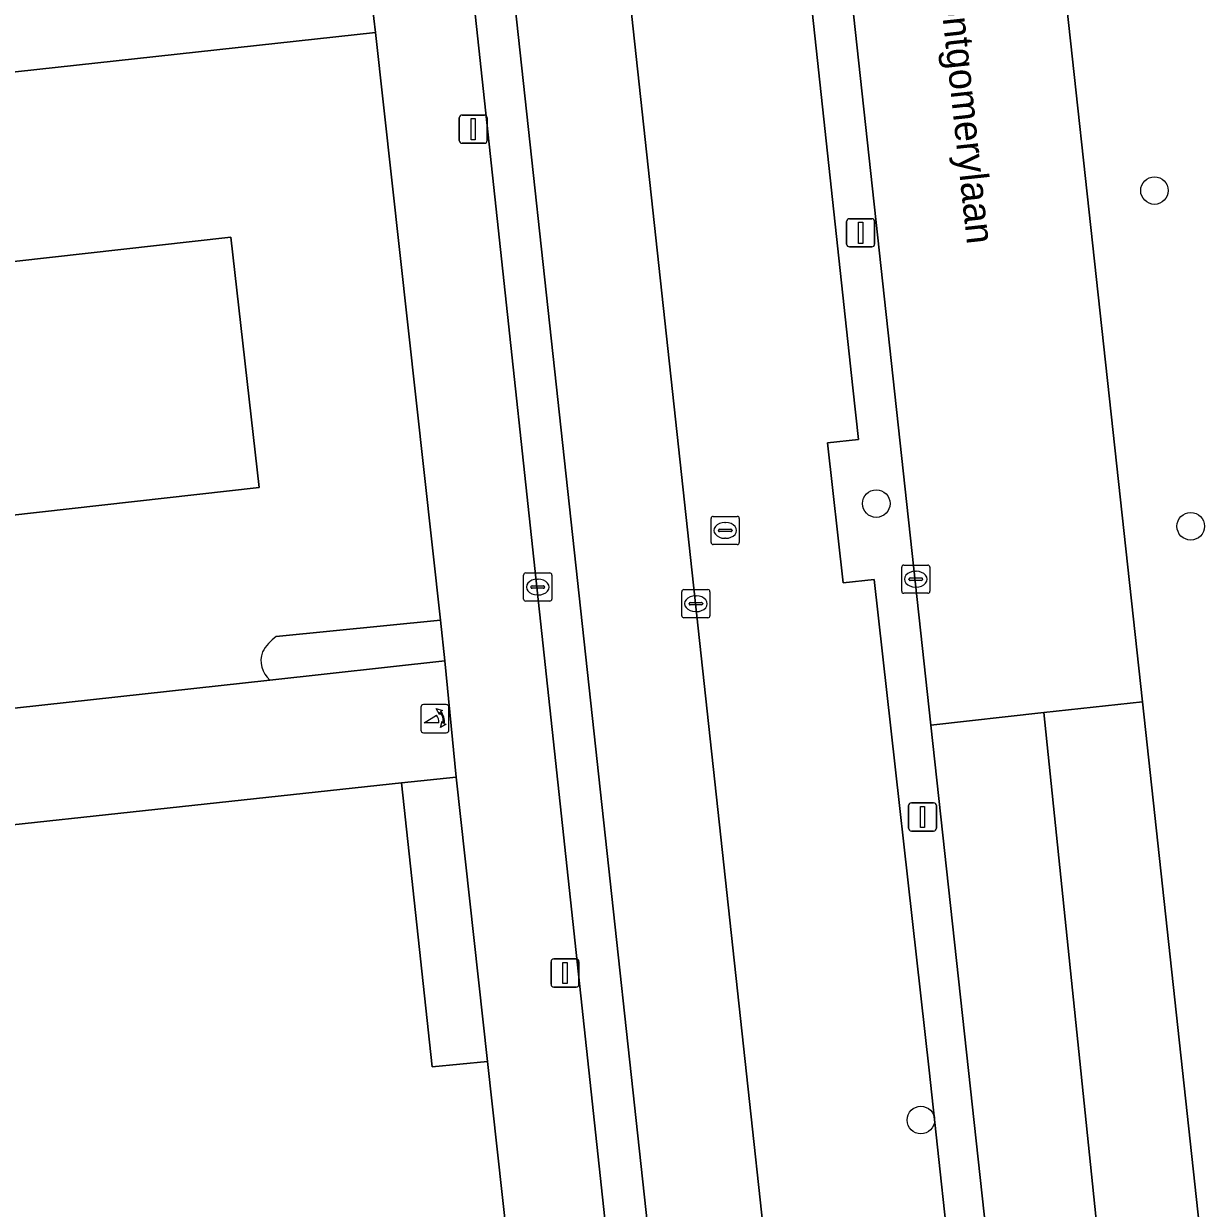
# Model space of a CAD drawing. Extents: x 160023 to 161302, y 384750 to 385707.
# Drawn here: x 161211.33 to 161253.37, y 385123.33 to 385165.36 of the extents above; entities that cross this region are included whole.
import ezdxf

# ---------------------------------------------------------------- set-up
doc = ezdxf.new("R2010")
doc.units = 0
for name, color, linetype in [('IMGEO_Berm_groen', 7, 'Continuous'), ('IMGEO_Boom', 7, 'Continuous'), ('IMGEO_Groenvoorziening', 7, 'Continuous'), ('IMGEO_Haag', 7, 'Continuous'), ('IMGEO_Kolk', 7, 'Continuous'), ('IMGEO_Lichtmast', 7, 'Continuous'), ('IMGEO_Openbare_ruimte_label', 7, 'Continuous'), ('IMGEO_Pand', 7, 'Continuous'), ('IMGEO_Parkeervlak_open', 7, 'Continuous'), ('IMGEO_Poller', 7, 'Continuous'), ('IMGEO_Rijbaan_lokaal_gesloten', 7, 'Continuous'), ('IMGEO_Rijbaan_regionaal_gesloten', 7, 'Continuous'), ('IMGEO_Rijbaan_regionaal_open', 7, 'Continuous'), ('IMGEO_Rioolput', 7, 'Continuous'), ('IMGEO_Voetpad_open', 7, 'Continuous')]:
    doc.layers.add(name, color=color, linetype=linetype)

msp = doc.modelspace()

# ---------------------------------------------------------------- linework, layer by layer
at = {"layer": 'IMGEO_Berm_groen'}
msp.add_lwpolyline([(161244.624, 385204.215), (161245.484, 385192.114), (161245.788, 385189.414), (161251.027, 385141.301), (161255.996, 385095.514), (161259.912, 385059.435), (161262.209, 385038.291), (161263.284, 385028.402), (161263.591, 385025.204)], dxfattribs=at)
at = {"layer": 'IMGEO_Boom'}
for centre in [(161251.457, 385159.44), (161241.586, 385148.334), (161252.743, 385147.528), (161243.167, 385126.462)]:
    msp.add_circle(centre, 0.489, dxfattribs=at)
at = {"layer": 'IMGEO_Groenvoorziening'}
for points in [[(161243.521, 385140.477), (161239.133, 385180.824), (161237.708, 385180.716), (161240.75, 385152.443), (161240.955, 385150.605), (161239.859, 385150.488), (161240.406, 385145.518), (161241.511, 385145.636), (161243.458, 385128.229), (161244.396, 385119.6), (161244.679, 385116.997), (161245.166, 385112.515), (161245.755, 385107.071), (161244.649, 385106.951), (161245.218, 385101.782), (161246.314, 385101.901), (161247.932, 385086.937), (161249.338, 385087.121)], [(161226.676, 385138.631), (161224.744, 385138.423), (161225.83, 385128.349), (161227.79, 385128.541)], [(161227.79, 385128.541), (161225.83, 385128.349), (161224.744, 385138.423), (161200.869, 385135.849), (161205.394, 385094.984), (161228.865, 385097.655), (161227.549, 385110.932), (161229.707, 385111.17)]]:
    msp.add_lwpolyline(points, close=True, dxfattribs=at)
for points in [[(161223.82, 385165.053), (161208.972, 385163.422), (161209.307, 385160.369), (161209.709, 385156.78), (161218.689, 385157.786), (161219.684, 385148.903), (161199.664, 385146.661), (161198.669, 385155.544), (161207.076, 385156.485), (161206.674, 385160.074), (161206.338, 385163.133), (161196.005, 385161.998), (161198.487, 385139.707), (161220.073, 385142.071)], [(161220.298, 385143.619), (161226.122, 385144.203), (161223.82, 385165.053)], [(161220.073, 385142.071), (161226.282, 385142.751), (161226.122, 385144.203)], [(161226.122, 385144.203), (161220.298, 385143.619)]]:
    msp.add_lwpolyline(points, dxfattribs=at)
for centre, radius, start, end in [((161221.4, 385142.13), 1.853, 126.4942, 149.5314), ((161221.4, 385142.13), 1.853, 126.4942, 149.5314), ((161220.667, 385142.767), 0.915, 160.7545, 229.5224), ((161220.667, 385142.767), 0.915, 160.7545, 229.5224)]:
    msp.add_arc(centre, radius, start, end, dxfattribs=at)
at = {"layer": 'IMGEO_Haag'}
msp.add_lwpolyline([(161243.521, 385140.477), (161239.133, 385180.824), (161237.708, 385180.716), (161240.75, 385152.443), (161240.955, 385150.605), (161239.859, 385150.488), (161240.406, 385145.518), (161241.511, 385145.636), (161243.458, 385128.229), (161244.396, 385119.6), (161244.679, 385116.997), (161245.166, 385112.515), (161245.755, 385107.071), (161244.649, 385106.951), (161245.218, 385101.782), (161246.314, 385101.901), (161247.932, 385086.937), (161249.338, 385087.121)], close=True, dxfattribs=at)
at = {"layer": 'IMGEO_Kolk'}
for p, q in [((161242.487, 385145.225), (161242.487, 385146.077)), ((161242.562, 385146.151), (161243.414, 385146.151)), ((161243.488, 385146.077), (161243.488, 385145.225)), ((161229.073, 385144.946), (161229.073, 385145.798)), ((161229.148, 385145.872), (161230, 385145.872)), ((161229.561, 385145.652), (161229.586, 385145.652)), ((161230.074, 385145.798), (161230.074, 385144.946)), ((161242.746, 385145.645), (161242.746, 385145.657)), ((161243.184, 385145.608), (161242.786, 385145.608)), ((161242.789, 385145.694), (161243.187, 385145.694)), ((161242.975, 385145.931), (161243, 385145.931)), ((161243.23, 385145.657), (161243.23, 385145.645)), ((161229.332, 385145.366), (161229.332, 385145.378)), ((161229.77, 385145.329), (161229.372, 385145.329)), ((161229.375, 385145.415), (161229.773, 385145.415)), ((161229.816, 385145.378), (161229.816, 385145.366)), ((161234.684, 385144.355), (161234.684, 385145.207)), ((161234.759, 385145.281), (161235.611, 385145.281)), ((161235.685, 385145.207), (161235.685, 385144.355)), ((161242.998, 385145.371), (161242.973, 385145.371)), ((161230, 385144.872), (161229.148, 385144.872)), ((161229.584, 385145.092), (161229.559, 385145.092)), ((161234.943, 385144.775), (161234.943, 385144.787)), ((161234.986, 385144.824), (161235.384, 385144.824)), ((161235.172, 385145.061), (161235.197, 385145.061)), ((161235.427, 385144.787), (161235.427, 385144.775)), ((161243.414, 385145.151), (161242.562, 385145.151)), ((161235.381, 385144.738), (161234.983, 385144.738)), ((161235.195, 385144.501), (161235.17, 385144.501)), ((161235.611, 385144.281), (161234.759, 385144.281))]:
    msp.add_line(p, q, dxfattribs=at)
for points in [[(161242.487, 385145.225), (161242.487, 385146.077)], [(161242.562, 385146.151), (161243.414, 385146.151)], [(161243.488, 385146.077), (161243.488, 385145.225)], [(161229.073, 385144.946), (161229.073, 385145.798)], [(161229.148, 385145.872), (161230, 385145.872)], [(161230.074, 385145.798), (161230.074, 385144.946)], [(161234.684, 385144.355), (161234.684, 385145.207)], [(161234.759, 385145.281), (161235.611, 385145.281)], [(161235.685, 385145.207), (161235.685, 385144.355)], [(161230, 385144.872), (161229.148, 385144.872)], [(161243.414, 385145.151), (161242.562, 385145.151)], [(161235.611, 385144.281), (161234.759, 385144.281)]]:
    msp.add_lwpolyline(points, dxfattribs=at)
for centre, radius, start, end in [((161242.564, 385146.075), 0.0765, 91.552, 178.448), ((161242.564, 385146.075), 0.0765, 91.552, 178.448), ((161243.412, 385146.075), 0.0765, 1.552, 88.448), ((161243.412, 385146.075), 0.0765, 1.552, 88.448), ((161229.15, 385145.796), 0.0765, 91.552, 178.448), ((161229.15, 385145.796), 0.0765, 91.552, 178.448), ((161229.998, 385145.796), 0.0765, 1.552, 88.448), ((161229.998, 385145.796), 0.0765, 1.552, 88.448), ((161242.786, 385145.654), 0.0403, 85.8775, 175.7526), ((161242.783, 385145.644), 0.0366, 178.938, 274.7102), ((161243.187, 385145.651), 0.043, 264.8664, 352.4533), ((161243.191, 385145.656), 0.0386, 1.7309, 96.639), ((161229.372, 385145.375), 0.0403, 85.8775, 175.7526), ((161229.369, 385145.365), 0.0366, 178.938, 274.7102), ((161229.773, 385145.372), 0.043, 264.8664, 352.4533), ((161229.777, 385145.377), 0.0386, 1.7309, 96.639), ((161234.761, 385145.205), 0.0765, 91.552, 178.448), ((161234.761, 385145.205), 0.0765, 91.552, 178.448), ((161235.609, 385145.205), 0.0765, 1.552, 88.448), ((161235.609, 385145.205), 0.0765, 1.552, 88.448), ((161242.564, 385145.227), 0.0765, 181.552, 268.448), ((161242.564, 385145.227), 0.0765, 181.552, 268.448), ((161243.412, 385145.227), 0.0765, 271.552, 358.448), ((161243.412, 385145.227), 0.0765, 271.552, 358.448), ((161229.15, 385144.948), 0.0765, 181.552, 268.448), ((161229.15, 385144.948), 0.0765, 181.552, 268.448), ((161229.998, 385144.948), 0.0765, 271.552, 358.448), ((161229.998, 385144.948), 0.0765, 271.552, 358.448), ((161234.983, 385144.784), 0.0403, 85.8775, 175.7526), ((161234.98, 385144.774), 0.0366, 178.938, 274.7102), ((161235.384, 385144.781), 0.043, 264.8664, 352.4533), ((161235.388, 385144.786), 0.0386, 1.7309, 96.639), ((161234.761, 385144.357), 0.0765, 181.552, 268.448), ((161234.761, 385144.357), 0.0765, 181.552, 268.448), ((161235.609, 385144.357), 0.0765, 271.552, 358.448), ((161235.609, 385144.357), 0.0765, 271.552, 358.448)]:
    msp.add_arc(centre, radius, start, end, dxfattribs=at)
for centre, major_axis, ratio, start_param, end_param in [((161229.56, 385145.372), (-0.387, 0.002), 0.722429, 4.712389, 7.853982), ((161229.585, 385145.372), (-0.39, 0.002), 0.717154, 1.570796, 4.712389), ((161242.974, 385145.651), (-0.387, 0.002), 0.722429, 4.712389, 7.853982), ((161242.999, 385145.651), (-0.39, 0.002), 0.717154, 1.570796, 4.712389), ((161235.171, 385144.781), (-0.387, 0.002), 0.722429, 4.712389, 7.853982), ((161235.196, 385144.781), (-0.39, 0.002), 0.717154, 1.570796, 4.712389)]:
    msp.add_ellipse(centre, major_axis=major_axis, ratio=ratio, start_param=start_param, end_param=end_param, dxfattribs=at)
at = {"layer": 'IMGEO_Lichtmast'}
for p, q in [((161226.789, 385161.219), (161226.789, 385162.019)), ((161226.789, 385162.019), (161226.789, 385161.219)), ((161226.889, 385162.119), (161227.679, 385162.119)), ((161227.679, 385162.119), (161226.889, 385162.119)), ((161227.779, 385162.019), (161227.779, 385161.219)), ((161227.779, 385161.219), (161227.779, 385162.019)), ((161227.679, 385161.119), (161226.889, 385161.119)), ((161226.889, 385161.119), (161227.679, 385161.119)), ((161240.535, 385157.542), (161240.535, 385158.342)), ((161240.535, 385158.342), (161240.535, 385157.542)), ((161240.635, 385158.442), (161241.425, 385158.442)), ((161241.425, 385158.442), (161240.635, 385158.442)), ((161241.525, 385158.342), (161241.525, 385157.542)), ((161241.525, 385157.542), (161241.525, 385158.342)), ((161241.425, 385157.442), (161240.635, 385157.442)), ((161240.635, 385157.442), (161241.425, 385157.442)), ((161242.732, 385136.817), (161242.732, 385137.617)), ((161242.732, 385137.617), (161242.732, 385136.817)), ((161242.832, 385137.717), (161243.622, 385137.717)), ((161243.622, 385137.717), (161242.832, 385137.717)), ((161243.722, 385137.617), (161243.722, 385136.817)), ((161243.722, 385136.817), (161243.722, 385137.617)), ((161243.622, 385136.717), (161242.832, 385136.717)), ((161242.832, 385136.717), (161243.622, 385136.717)), ((161230.145, 385132.178), (161230.935, 385132.178)), ((161230.935, 385132.178), (161230.145, 385132.178)), ((161230.045, 385131.278), (161230.045, 385132.078)), ((161230.045, 385132.078), (161230.045, 385131.278)), ((161231.035, 385132.078), (161231.035, 385131.278)), ((161231.035, 385131.278), (161231.035, 385132.078)), ((161230.935, 385131.178), (161230.145, 385131.178)), ((161230.145, 385131.178), (161230.935, 385131.178))]:
    msp.add_line(p, q, dxfattribs=at)
for points in [[(161227.209, 385161.994), (161227.359, 385161.994), (161227.359, 385161.244), (161227.209, 385161.244), (161227.209, 385161.994)], [(161240.955, 385158.317), (161241.105, 385158.317), (161241.105, 385157.567), (161240.955, 385157.567), (161240.955, 385158.317)], [(161243.152, 385137.592), (161243.302, 385137.592), (161243.302, 385136.842), (161243.152, 385136.842), (161243.152, 385137.592)], [(161230.465, 385132.053), (161230.615, 385132.053), (161230.615, 385131.303), (161230.465, 385131.303), (161230.465, 385132.053)]]:
    msp.add_lwpolyline(points, dxfattribs=at)
for centre, start, end in [((161226.889, 385162.019), 90, 180), ((161226.889, 385162.019), 90, 180), ((161227.679, 385162.019), 0, 90), ((161227.679, 385162.019), 360, 90), ((161226.889, 385161.219), 180, 270), ((161226.889, 385161.219), 180, 270), ((161227.679, 385161.219), 270, 0), ((161227.679, 385161.219), 270, 0), ((161240.635, 385158.342), 90, 180), ((161240.635, 385158.342), 90, 180), ((161241.425, 385158.342), 0, 90), ((161241.425, 385158.342), 360, 90), ((161240.635, 385157.542), 180, 270), ((161240.635, 385157.542), 180, 270), ((161241.425, 385157.542), 270, 0), ((161241.425, 385157.542), 270, 0), ((161242.832, 385137.617), 90, 180), ((161242.832, 385137.617), 90, 180), ((161243.622, 385137.617), 0, 90), ((161243.622, 385137.617), 360, 90), ((161242.832, 385136.817), 180, 270), ((161242.832, 385136.817), 180, 270), ((161243.622, 385136.817), 270, 0), ((161243.622, 385136.817), 270, 0), ((161230.145, 385132.078), 90, 180), ((161230.145, 385132.078), 90, 180), ((161230.935, 385132.078), 0, 90), ((161230.935, 385132.078), 360, 90), ((161230.145, 385131.278), 180, 270), ((161230.145, 385131.278), 180, 270), ((161230.935, 385131.278), 270, 0), ((161230.935, 385131.278), 270, 0)]:
    msp.add_arc(centre, 0.1, start, end, dxfattribs=at)
at = {"layer": 'IMGEO_Pand'}
msp.add_lwpolyline([(161198.669, 385155.544), (161199.664, 385146.661), (161219.684, 385148.903), (161218.689, 385157.786), (161209.709, 385156.78), (161207.076, 385156.485)], close=True, dxfattribs=at)
at = {"layer": 'IMGEO_Parkeervlak_open'}
for points in [[(161225.614, 385232.768), (161229.366, 385198.34), (161246.792, 385037.586)], [(161241.511, 385145.636), (161240.406, 385145.518), (161239.859, 385150.488), (161240.955, 385150.605), (161240.75, 385152.443), (161237.708, 385180.716), (161237.608, 385181.648), (161237.104, 385186.402), (161235.874, 385186.267), (161235.305, 385191.436), (161236.557, 385191.574), (161236.238, 385194.582), (161236.044, 385196.417), (161230.245, 385195.847)], [(161238.816, 385118.997), (161244.396, 385119.6), (161243.458, 385128.229), (161241.511, 385145.636)]]:
    msp.add_lwpolyline(points, dxfattribs=at)
at = {"layer": 'IMGEO_Poller'}
for p, q in [((161225.425, 385141.105), (161225.425, 385140.298)), ((161225.425, 385141.105), (161225.425, 385140.298)), ((161226.327, 385141.2), (161225.519, 385141.2)), ((161226.327, 385141.2), (161225.519, 385141.2)), ((161226.421, 385140.298), (161226.421, 385141.105)), ((161226.421, 385140.298), (161226.421, 385141.105)), ((161225.519, 385140.203), (161226.327, 385140.203)), ((161225.519, 385140.203), (161226.327, 385140.203))]:
    msp.add_line(p, q, dxfattribs=at)
for points in [[(161226.104, 385140.929), (161226.092, 385140.856), (161225.967, 385141.061)], [(161225.967, 385141.061), (161226.198, 385140.995), (161226.127, 385140.963)], [(161226.06, 385140.556), (161225.547, 385140.556), (161225.977, 385140.831)], [(161226.12, 385140.384), (161226.186, 385140.615), (161226.216, 385140.547)], [(161226.252, 385140.52), (161226.324, 385140.509), (161226.12, 385140.384)]]:
    msp.add_lwpolyline(points, dxfattribs=at)
for centre, radius, start, end in [((161225.519, 385141.105), 0.0946, 90, 180), ((161225.519, 385141.105), 0.0946, 90, 180), ((161226.327, 385141.105), 0.0946, 0, 90), ((161226.327, 385141.105), 0.0946, 0, 90), ((161225.732, 385140.606), 0.332, 351.3247, 42.4854), ((161225.746, 385140.616), 0.476, 351.7527, 41.1691), ((161225.746, 385140.616), 0.516, 349.3569, 42.2912), ((161225.519, 385140.298), 0.0946, 180, 270), ((161225.519, 385140.298), 0.0946, 180, 270), ((161226.327, 385140.298), 0.0946, 270, 0), ((161226.327, 385140.298), 0.0946, 270, 0)]:
    msp.add_arc(centre, radius, start, end, dxfattribs=at)
at = {"layer": 'IMGEO_Rijbaan_lokaal_gesloten'}
msp.add_lwpolyline([(161219.639, 385250), (161216.142, 385281.926), (161215.796, 385285.125), (161214.309, 385285.046), (161214.364, 385284.554), (161215.935, 385270.003), (161218.085, 385250.675), (161218.155, 385250), (161218.17, 385249.861), (161219.775, 385234.916), (161219.818, 385234.675), (161223.784, 385198.892), (161240.581, 385042.856), (161241.761, 385032.172), (161243.484, 385030.562), (161237.035, 385089.87), (161231.678, 385139.179)], close=True, dxfattribs=at)
at = {"layer": 'IMGEO_Rijbaan_regionaal_gesloten'}
for points in [[(161226.413, 385297.207), (161226.442, 385296.921), (161227.692, 385285.673), (161233.727, 385230.468), (161235.077, 385218.121), (161237.625, 385194.696), (161239.133, 385180.824), (161243.521, 385140.477), (161247.536, 385140.918), (161251.027, 385141.301), (161245.788, 385189.414), (161245.484, 385192.114), (161244.624, 385204.215)], [(161263.591, 385025.204), (161263.284, 385028.402), (161262.209, 385038.291), (161259.912, 385059.435), (161255.996, 385095.514), (161251.027, 385141.301), (161247.536, 385140.918), (161254.88, 385069.785), (161257.488, 385045.702), (161253.895, 385044.459)]]:
    msp.add_lwpolyline(points, dxfattribs=at)
msp.add_lwpolyline([(161247.536, 385140.918), (161243.521, 385140.477), (161249.338, 385087.121), (161249.839, 385082.525), (161250.33, 385078.021), (161251.604, 385066.333), (161252.347, 385059.525), (161252.737, 385055.945), (161252.758, 385055.531), (161252.761, 385055.481), (161253.822, 385045.31), (161253.895, 385044.459), (161257.488, 385045.702), (161254.88, 385069.785)], close=True, dxfattribs=at)
at = {"layer": 'IMGEO_Rijbaan_regionaal_open'}
for points in [[(161216.781, 385290.428), (161215.796, 385285.125), (161216.142, 385281.926), (161219.639, 385250), (161231.678, 385139.179), (161237.035, 385089.87), (161243.484, 385030.562), (161246.829, 385027.439), (161246.897, 385027.375), (161247.859, 385026.228)], [(161246.878, 385036.928), (161246.792, 385037.586), (161229.366, 385198.34), (161225.614, 385232.768)]]:
    msp.add_lwpolyline(points, dxfattribs=at)
at = {"layer": 'IMGEO_Rioolput'}
for p, q in [((161235.725, 385146.955), (161235.725, 385147.807)), ((161235.8, 385147.881), (161236.652, 385147.881)), ((161236.726, 385147.807), (161236.726, 385146.955)), ((161235.984, 385147.375), (161235.984, 385147.387)), ((161236.422, 385147.338), (161236.024, 385147.338)), ((161236.027, 385147.424), (161236.425, 385147.424)), ((161236.213, 385147.661), (161236.238, 385147.661)), ((161236.468, 385147.387), (161236.468, 385147.375)), ((161236.652, 385146.881), (161235.8, 385146.881)), ((161236.236, 385147.101), (161236.211, 385147.101))]:
    msp.add_line(p, q, dxfattribs=at)
for points in [[(161235.725, 385146.955), (161235.725, 385147.807)], [(161235.8, 385147.881), (161236.652, 385147.881)], [(161236.726, 385147.807), (161236.726, 385146.955)], [(161236.652, 385146.881), (161235.8, 385146.881)]]:
    msp.add_lwpolyline(points, dxfattribs=at)
for centre, radius, start, end in [((161235.802, 385147.805), 0.0765, 91.552, 178.448), ((161235.802, 385147.805), 0.0765, 91.552, 178.448), ((161236.65, 385147.805), 0.0765, 1.552, 88.448), ((161236.65, 385147.805), 0.0765, 1.552, 88.448), ((161236.024, 385147.384), 0.0403, 85.8775, 175.7526), ((161236.021, 385147.374), 0.0366, 178.938, 274.7102), ((161236.425, 385147.381), 0.043, 264.8664, 352.4533), ((161236.429, 385147.386), 0.0386, 1.7309, 96.639), ((161235.802, 385146.957), 0.0765, 181.552, 268.448), ((161235.802, 385146.957), 0.0765, 181.552, 268.448), ((161236.65, 385146.957), 0.0765, 271.552, 358.448), ((161236.65, 385146.957), 0.0765, 271.552, 358.448)]:
    msp.add_arc(centre, radius, start, end, dxfattribs=at)
for centre, major_axis, ratio, start_param, end_param in [((161236.212, 385147.381), (-0.387, 0.002), 0.722429, 4.712389, 7.853982), ((161236.237, 385147.381), (-0.39, 0.002), 0.717154, 1.570796, 4.712389)]:
    msp.add_ellipse(centre, major_axis=major_axis, ratio=ratio, start_param=start_param, end_param=end_param, dxfattribs=at)
at = {"layer": 'IMGEO_Voetpad_open'}
for points in [[(161217.335, 385238.475), (161216.551, 385232.195), (161218.529, 385213.807), (161219.033, 385209.803), (161220.16, 385198.802), (161223.346, 385169.031), (161223.82, 385165.053), (161226.122, 385144.203), (161226.282, 385142.751), (161226.676, 385138.631), (161227.79, 385128.541), (161229.707, 385111.17), (161231.17, 385097.917), (161231.624, 385093.818), (161233.967, 385071.696), (161234.441, 385067.547), (161237.122, 385042.558), (161238.901, 385026.381), (161239.468, 385022.719), (161241.987, 384999.942), (161242.159, 384996.294), (161247.84, 384944.085)], [(161245.057, 385002.255), (161241.761, 385032.172), (161240.581, 385042.856), (161223.784, 385198.892), (161219.818, 385234.675)], [(161234.441, 385067.547), (161233.967, 385071.696), (161206.248, 385068.502), (161203.859, 385090.775), (161214.208, 385091.909), (161216.898, 385092.204), (161231.624, 385093.818), (161231.17, 385097.917), (161228.865, 385097.655), (161205.394, 385094.984), (161200.869, 385135.849), (161224.744, 385138.423), (161226.676, 385138.631), (161226.282, 385142.751), (161220.073, 385142.071), (161198.487, 385139.707), (161196.005, 385161.998), (161206.338, 385163.133), (161208.972, 385163.422), (161223.82, 385165.053), (161223.346, 385169.031)]]:
    msp.add_lwpolyline(points, dxfattribs=at)

# ---------------------------------------------------------------- texts
at = {"layer": 'IMGEO_Openbare_ruimte_label'}
msp.add_text('Veldmaarschalk Montgomerylaan', height=1, rotation=276.144, dxfattribs=at).set_placement((161242.685, 385177.236))

doc.saveas('drawing.dxf')
